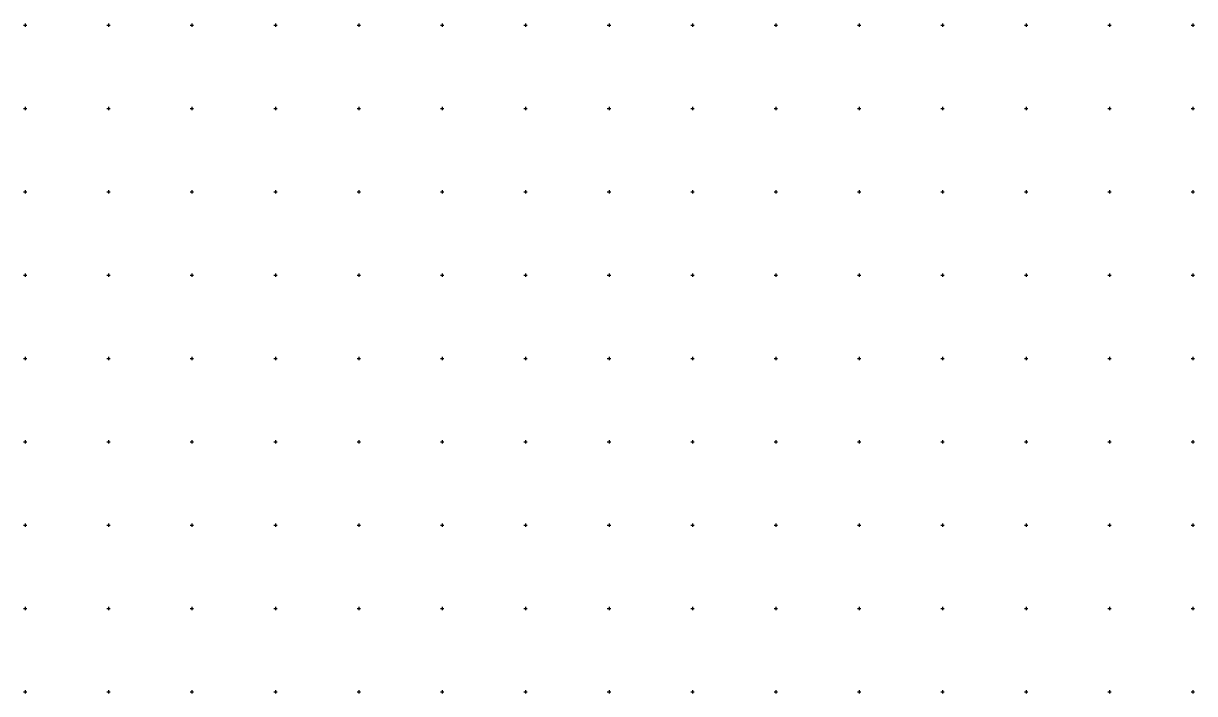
# Model space of a CAD drawing. Extents: x -711081 to -709338, y -1025122 to -1024092.
# Drawn here: x -711025.5 to -710674.5, y -1024350.5 to -1024149.5 of the extents above; entities that cross this region are included whole.
import ezdxf

# ---------------------------------------------------------------- set-up
doc = ezdxf.new("R2010")
doc.units = 0
doc.layers.add('Z_hektometricka_sit', color=7, linetype='Continuous')

msp = doc.modelspace()

# ---------------------------------------------------------------- linework, layer by layer
at = {"layer": 'Z_hektometricka_sit'}
for p, q in [((-711025.5, -1024150), (-711024.5, -1024150)), ((-711025, -1024149.5), (-711025, -1024150.5)), ((-711000.5, -1024150), (-710999.5, -1024150)), ((-711000, -1024149.5), (-711000, -1024150.5)), ((-710975.5, -1024150), (-710974.5, -1024150)), ((-710975, -1024149.5), (-710975, -1024150.5)), ((-710950.5, -1024150), (-710949.5, -1024150)), ((-710950, -1024149.5), (-710950, -1024150.5)), ((-710925.5, -1024150), (-710924.5, -1024150)), ((-710925, -1024149.5), (-710925, -1024150.5)), ((-710900.5, -1024150), (-710899.5, -1024150)), ((-710900, -1024149.5), (-710900, -1024150.5)), ((-710875.5, -1024150), (-710874.5, -1024150)), ((-710875, -1024149.5), (-710875, -1024150.5)), ((-710850.5, -1024150), (-710849.5, -1024150)), ((-710850, -1024149.5), (-710850, -1024150.5)), ((-710825.5, -1024150), (-710824.5, -1024150)), ((-710825, -1024149.5), (-710825, -1024150.5)), ((-710800.5, -1024150), (-710799.5, -1024150)), ((-710800, -1024149.5), (-710800, -1024150.5)), ((-710775.5, -1024150), (-710774.5, -1024150)), ((-710775, -1024149.5), (-710775, -1024150.5)), ((-710750.5, -1024150), (-710749.5, -1024150)), ((-710750, -1024149.5), (-710750, -1024150.5)), ((-710725.5, -1024150), (-710724.5, -1024150)), ((-710725, -1024149.5), (-710725, -1024150.5)), ((-710700.5, -1024150), (-710699.5, -1024150)), ((-710700, -1024149.5), (-710700, -1024150.5)), ((-710675.5, -1024150), (-710674.5, -1024150)), ((-710675, -1024149.5), (-710675, -1024150.5)), ((-711025.5, -1024175), (-711024.5, -1024175)), ((-711025, -1024174.5), (-711025, -1024175.5)), ((-711000.5, -1024175), (-710999.5, -1024175)), ((-711000, -1024174.5), (-711000, -1024175.5)), ((-710975.5, -1024175), (-710974.5, -1024175)), ((-710975, -1024174.5), (-710975, -1024175.5)), ((-710950.5, -1024175), (-710949.5, -1024175)), ((-710950, -1024174.5), (-710950, -1024175.5)), ((-710925.5, -1024175), (-710924.5, -1024175)), ((-710925, -1024174.5), (-710925, -1024175.5)), ((-710900.5, -1024175), (-710899.5, -1024175)), ((-710900, -1024174.5), (-710900, -1024175.5)), ((-710875.5, -1024175), (-710874.5, -1024175)), ((-710875, -1024174.5), (-710875, -1024175.5)), ((-710850.5, -1024175), (-710849.5, -1024175)), ((-710850, -1024174.5), (-710850, -1024175.5)), ((-710825.5, -1024175), (-710824.5, -1024175)), ((-710825, -1024174.5), (-710825, -1024175.5)), ((-710800.5, -1024175), (-710799.5, -1024175)), ((-710800, -1024174.5), (-710800, -1024175.5)), ((-710775.5, -1024175), (-710774.5, -1024175)), ((-710775, -1024174.5), (-710775, -1024175.5)), ((-710750.5, -1024175), (-710749.5, -1024175)), ((-710750, -1024174.5), (-710750, -1024175.5)), ((-710725.5, -1024175), (-710724.5, -1024175)), ((-710725, -1024174.5), (-710725, -1024175.5)), ((-710700.5, -1024175), (-710699.5, -1024175)), ((-710700, -1024174.5), (-710700, -1024175.5)), ((-710675.5, -1024175), (-710674.5, -1024175)), ((-710675, -1024174.5), (-710675, -1024175.5)), ((-711025.5, -1024200), (-711024.5, -1024200)), ((-711025, -1024199.5), (-711025, -1024200.5)), ((-711000.5, -1024200), (-710999.5, -1024200)), ((-711000, -1024199.5), (-711000, -1024200.5)), ((-710975.5, -1024200), (-710974.5, -1024200)), ((-710975, -1024199.5), (-710975, -1024200.5)), ((-710950.5, -1024200), (-710949.5, -1024200)), ((-710950, -1024199.5), (-710950, -1024200.5)), ((-710925.5, -1024200), (-710924.5, -1024200)), ((-710925, -1024199.5), (-710925, -1024200.5)), ((-710900.5, -1024200), (-710899.5, -1024200)), ((-710900, -1024199.5), (-710900, -1024200.5)), ((-710875.5, -1024200), (-710874.5, -1024200)), ((-710875, -1024199.5), (-710875, -1024200.5)), ((-710850.5, -1024200), (-710849.5, -1024200)), ((-710850, -1024199.5), (-710850, -1024200.5)), ((-710825.5, -1024200), (-710824.5, -1024200)), ((-710825, -1024199.5), (-710825, -1024200.5)), ((-710800.5, -1024200), (-710799.5, -1024200)), ((-710800, -1024199.5), (-710800, -1024200.5)), ((-710775.5, -1024200), (-710774.5, -1024200)), ((-710775, -1024199.5), (-710775, -1024200.5)), ((-710750.5, -1024200), (-710749.5, -1024200)), ((-710750, -1024199.5), (-710750, -1024200.5)), ((-710725.5, -1024200), (-710724.5, -1024200)), ((-710725, -1024199.5), (-710725, -1024200.5)), ((-710700.5, -1024200), (-710699.5, -1024200)), ((-710700, -1024199.5), (-710700, -1024200.5)), ((-710675.5, -1024200), (-710674.5, -1024200)), ((-710675, -1024199.5), (-710675, -1024200.5)), ((-711025.5, -1024225), (-711024.5, -1024225)), ((-711025, -1024224.5), (-711025, -1024225.5)), ((-711000.5, -1024225), (-710999.5, -1024225)), ((-711000, -1024224.5), (-711000, -1024225.5)), ((-710975.5, -1024225), (-710974.5, -1024225)), ((-710975, -1024224.5), (-710975, -1024225.5)), ((-710950.5, -1024225), (-710949.5, -1024225)), ((-710950, -1024224.5), (-710950, -1024225.5)), ((-710925.5, -1024225), (-710924.5, -1024225)), ((-710925, -1024224.5), (-710925, -1024225.5)), ((-710900.5, -1024225), (-710899.5, -1024225)), ((-710900, -1024224.5), (-710900, -1024225.5)), ((-710875.5, -1024225), (-710874.5, -1024225)), ((-710875, -1024224.5), (-710875, -1024225.5)), ((-710850.5, -1024225), (-710849.5, -1024225)), ((-710850, -1024224.5), (-710850, -1024225.5)), ((-710825.5, -1024225), (-710824.5, -1024225)), ((-710825, -1024224.5), (-710825, -1024225.5)), ((-710800.5, -1024225), (-710799.5, -1024225)), ((-710800, -1024224.5), (-710800, -1024225.5)), ((-710775.5, -1024225), (-710774.5, -1024225)), ((-710775, -1024224.5), (-710775, -1024225.5)), ((-710750.5, -1024225), (-710749.5, -1024225)), ((-710750, -1024224.5), (-710750, -1024225.5)), ((-710725.5, -1024225), (-710724.5, -1024225)), ((-710725, -1024224.5), (-710725, -1024225.5)), ((-710700.5, -1024225), (-710699.5, -1024225)), ((-710700, -1024224.5), (-710700, -1024225.5)), ((-710675.5, -1024225), (-710674.5, -1024225)), ((-710675, -1024224.5), (-710675, -1024225.5)), ((-711025, -1024249.5), (-711025, -1024250.5)), ((-711000, -1024249.5), (-711000, -1024250.5)), ((-710975, -1024249.5), (-710975, -1024250.5)), ((-710950, -1024249.5), (-710950, -1024250.5)), ((-710925, -1024249.5), (-710925, -1024250.5)), ((-710900, -1024249.5), (-710900, -1024250.5)), ((-710875, -1024249.5), (-710875, -1024250.5)), ((-710850, -1024249.5), (-710850, -1024250.5)), ((-710825, -1024249.5), (-710825, -1024250.5)), ((-710800, -1024249.5), (-710800, -1024250.5)), ((-710775, -1024249.5), (-710775, -1024250.5)), ((-710750, -1024249.5), (-710750, -1024250.5)), ((-710725, -1024249.5), (-710725, -1024250.5)), ((-710700, -1024249.5), (-710700, -1024250.5)), ((-710675, -1024249.5), (-710675, -1024250.5)), ((-711025.5, -1024250), (-711024.5, -1024250)), ((-711000.5, -1024250), (-710999.5, -1024250)), ((-710975.5, -1024250), (-710974.5, -1024250)), ((-710950.5, -1024250), (-710949.5, -1024250)), ((-710925.5, -1024250), (-710924.5, -1024250)), ((-710900.5, -1024250), (-710899.5, -1024250)), ((-710875.5, -1024250), (-710874.5, -1024250)), ((-710850.5, -1024250), (-710849.5, -1024250)), ((-710825.5, -1024250), (-710824.5, -1024250)), ((-710800.5, -1024250), (-710799.5, -1024250)), ((-710775.5, -1024250), (-710774.5, -1024250)), ((-710750.5, -1024250), (-710749.5, -1024250)), ((-710725.5, -1024250), (-710724.5, -1024250)), ((-710700.5, -1024250), (-710699.5, -1024250)), ((-710675.5, -1024250), (-710674.5, -1024250)), ((-711025.5, -1024275), (-711024.5, -1024275)), ((-711025, -1024274.5), (-711025, -1024275.5)), ((-711000.5, -1024275), (-710999.5, -1024275)), ((-711000, -1024274.5), (-711000, -1024275.5)), ((-710975.5, -1024275), (-710974.5, -1024275)), ((-710975, -1024274.5), (-710975, -1024275.5)), ((-710950.5, -1024275), (-710949.5, -1024275)), ((-710950, -1024274.5), (-710950, -1024275.5)), ((-710925.5, -1024275), (-710924.5, -1024275)), ((-710925, -1024274.5), (-710925, -1024275.5)), ((-710900.5, -1024275), (-710899.5, -1024275)), ((-710900, -1024274.5), (-710900, -1024275.5)), ((-710875.5, -1024275), (-710874.5, -1024275)), ((-710875, -1024274.5), (-710875, -1024275.5)), ((-710850.5, -1024275), (-710849.5, -1024275)), ((-710850, -1024274.5), (-710850, -1024275.5)), ((-710825.5, -1024275), (-710824.5, -1024275)), ((-710825, -1024274.5), (-710825, -1024275.5)), ((-710800.5, -1024275), (-710799.5, -1024275)), ((-710800, -1024274.5), (-710800, -1024275.5)), ((-710775.5, -1024275), (-710774.5, -1024275)), ((-710775, -1024274.5), (-710775, -1024275.5)), ((-710750.5, -1024275), (-710749.5, -1024275)), ((-710750, -1024274.5), (-710750, -1024275.5)), ((-710725.5, -1024275), (-710724.5, -1024275)), ((-710725, -1024274.5), (-710725, -1024275.5)), ((-710700.5, -1024275), (-710699.5, -1024275)), ((-710700, -1024274.5), (-710700, -1024275.5)), ((-710675.5, -1024275), (-710674.5, -1024275)), ((-710675, -1024274.5), (-710675, -1024275.5)), ((-711025.5, -1024300), (-711024.5, -1024300)), ((-711025, -1024299.5), (-711025, -1024300.5)), ((-711000.5, -1024300), (-710999.5, -1024300)), ((-711000, -1024299.5), (-711000, -1024300.5)), ((-710975.5, -1024300), (-710974.5, -1024300)), ((-710975, -1024299.5), (-710975, -1024300.5)), ((-710950.5, -1024300), (-710949.5, -1024300)), ((-710950, -1024299.5), (-710950, -1024300.5)), ((-710925.5, -1024300), (-710924.5, -1024300)), ((-710925, -1024299.5), (-710925, -1024300.5)), ((-710900.5, -1024300), (-710899.5, -1024300)), ((-710900, -1024299.5), (-710900, -1024300.5)), ((-710875.5, -1024300), (-710874.5, -1024300)), ((-710875, -1024299.5), (-710875, -1024300.5)), ((-710850.5, -1024300), (-710849.5, -1024300)), ((-710850, -1024299.5), (-710850, -1024300.5)), ((-710825.5, -1024300), (-710824.5, -1024300)), ((-710825, -1024299.5), (-710825, -1024300.5)), ((-710800.5, -1024300), (-710799.5, -1024300)), ((-710800, -1024299.5), (-710800, -1024300.5)), ((-710775.5, -1024300), (-710774.5, -1024300)), ((-710775, -1024299.5), (-710775, -1024300.5)), ((-710750.5, -1024300), (-710749.5, -1024300)), ((-710750, -1024299.5), (-710750, -1024300.5)), ((-710725.5, -1024300), (-710724.5, -1024300)), ((-710725, -1024299.5), (-710725, -1024300.5)), ((-710700.5, -1024300), (-710699.5, -1024300)), ((-710700, -1024299.5), (-710700, -1024300.5)), ((-710675.5, -1024300), (-710674.5, -1024300)), ((-710675, -1024299.5), (-710675, -1024300.5)), ((-711025.5, -1024325), (-711024.5, -1024325)), ((-711025, -1024324.5), (-711025, -1024325.5)), ((-711000.5, -1024325), (-710999.5, -1024325)), ((-711000, -1024324.5), (-711000, -1024325.5)), ((-710975.5, -1024325), (-710974.5, -1024325)), ((-710975, -1024324.5), (-710975, -1024325.5)), ((-710950.5, -1024325), (-710949.5, -1024325)), ((-710950, -1024324.5), (-710950, -1024325.5)), ((-710925.5, -1024325), (-710924.5, -1024325)), ((-710925, -1024324.5), (-710925, -1024325.5)), ((-710900.5, -1024325), (-710899.5, -1024325)), ((-710900, -1024324.5), (-710900, -1024325.5)), ((-710875.5, -1024325), (-710874.5, -1024325)), ((-710875, -1024324.5), (-710875, -1024325.5)), ((-710850.5, -1024325), (-710849.5, -1024325)), ((-710850, -1024324.5), (-710850, -1024325.5)), ((-710825.5, -1024325), (-710824.5, -1024325)), ((-710825, -1024324.5), (-710825, -1024325.5)), ((-710800.5, -1024325), (-710799.5, -1024325)), ((-710800, -1024324.5), (-710800, -1024325.5)), ((-710775.5, -1024325), (-710774.5, -1024325)), ((-710775, -1024324.5), (-710775, -1024325.5)), ((-710750.5, -1024325), (-710749.5, -1024325)), ((-710750, -1024324.5), (-710750, -1024325.5)), ((-710725.5, -1024325), (-710724.5, -1024325)), ((-710725, -1024324.5), (-710725, -1024325.5)), ((-710700.5, -1024325), (-710699.5, -1024325)), ((-710700, -1024324.5), (-710700, -1024325.5)), ((-710675.5, -1024325), (-710674.5, -1024325)), ((-710675, -1024324.5), (-710675, -1024325.5)), ((-711025.5, -1024350), (-711024.5, -1024350)), ((-711025, -1024349.5), (-711025, -1024350.5)), ((-711000.5, -1024350), (-710999.5, -1024350)), ((-711000, -1024349.5), (-711000, -1024350.5)), ((-710975.5, -1024350), (-710974.5, -1024350)), ((-710975, -1024349.5), (-710975, -1024350.5)), ((-710950.5, -1024350), (-710949.5, -1024350)), ((-710950, -1024349.5), (-710950, -1024350.5)), ((-710925.5, -1024350), (-710924.5, -1024350)), ((-710925, -1024349.5), (-710925, -1024350.5)), ((-710900.5, -1024350), (-710899.5, -1024350)), ((-710900, -1024349.5), (-710900, -1024350.5)), ((-710875.5, -1024350), (-710874.5, -1024350)), ((-710875, -1024349.5), (-710875, -1024350.5)), ((-710850.5, -1024350), (-710849.5, -1024350)), ((-710850, -1024349.5), (-710850, -1024350.5)), ((-710825.5, -1024350), (-710824.5, -1024350)), ((-710825, -1024349.5), (-710825, -1024350.5)), ((-710800.5, -1024350), (-710799.5, -1024350)), ((-710800, -1024349.5), (-710800, -1024350.5)), ((-710775.5, -1024350), (-710774.5, -1024350)), ((-710775, -1024349.5), (-710775, -1024350.5)), ((-710750.5, -1024350), (-710749.5, -1024350)), ((-710750, -1024349.5), (-710750, -1024350.5)), ((-710725.5, -1024350), (-710724.5, -1024350)), ((-710725, -1024349.5), (-710725, -1024350.5)), ((-710700.5, -1024350), (-710699.5, -1024350)), ((-710700, -1024349.5), (-710700, -1024350.5)), ((-710675.5, -1024350), (-710674.5, -1024350)), ((-710675, -1024349.5), (-710675, -1024350.5))]:
    msp.add_line(p, q, dxfattribs=at)

doc.saveas('drawing.dxf')
